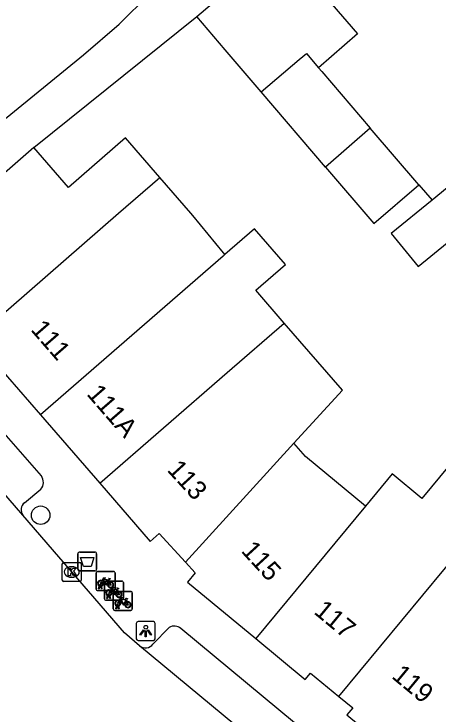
# Model space of a CAD drawing. Extents: x 162074 to 163034, y 381824 to 382557.
# Drawn here: x 162329.56 to 162351.95, y 381973.59 to 382010.51 of the extents above; entities that cross this region are included whole.
import ezdxf

# ---------------------------------------------------------------- set-up
doc = ezdxf.new("R2010")
doc.units = 0
for name, color, linetype in [('IMGEO_Afvalbak', 7, 'Continuous'), ('IMGEO_Boom', 7, 'Continuous'), ('IMGEO_Fietsenrek', 7, 'Continuous'), ('IMGEO_Kolk', 7, 'Continuous'), ('IMGEO_Lichtpunt', 7, 'Continuous'), ('IMGEO_Pand', 7, 'Continuous'), ('IMGEO_Pand_nummerreeks', 7, 'Continuous'), ('IMGEO_Rijbaan_lokaal_gesloten', 7, 'Continuous'), ('IMGEO_Rijbaan_lokaal_open', 7, 'Continuous'), ('IMGEO_Voetpad_open', 7, 'Continuous')]:
    doc.layers.add(name, color=color, linetype=linetype)

msp = doc.modelspace()

# ---------------------------------------------------------------- linework, layer by layer
at = {"layer": 'IMGEO_Afvalbak'}
for p, q in [((162332.935, 381981.231), (162332.935, 381982.031)), ((162332.935, 381982.031), (162332.935, 381981.231)), ((162333.035, 381982.131), (162333.825, 381982.131)), ((162333.825, 381982.131), (162333.035, 381982.131)), ((162333.925, 381982.031), (162333.925, 381981.231)), ((162333.925, 381981.231), (162333.925, 381982.031)), ((162333.825, 381981.131), (162333.035, 381981.131)), ((162333.035, 381981.131), (162333.825, 381981.131))]:
    msp.add_line(p, q, dxfattribs=at)
msp.add_lwpolyline([(162333.078, 381981.845), (162333.782, 381981.845), (162333.633, 381981.375), (162333.227, 381981.375), (162333.078, 381981.845)], dxfattribs=at)
for centre, start, end in [((162333.035, 381982.031), 90, 180), ((162333.035, 381982.031), 90, 180), ((162333.825, 381982.031), 0, 90), ((162333.825, 381982.031), 360, 90), ((162333.035, 381981.231), 180, 270), ((162333.035, 381981.231), 180, 270), ((162333.825, 381981.231), 270, 0), ((162333.825, 381981.231), 270, 0)]:
    msp.add_arc(centre, 0.1, start, end, dxfattribs=at)
at = {"layer": 'IMGEO_Boom'}
msp.add_circle((162330.97, 381984.07), 0.489, dxfattribs=at)
at = {"layer": 'IMGEO_Fietsenrek'}
for p, q in [((162333.898, 381980.175), (162333.898, 381981.016)), ((162333.898, 381981.016), (162333.898, 381980.175)), ((162333.973, 381981.1), (162334.814, 381981.1)), ((162334.814, 381981.1), (162333.973, 381981.1)), ((162334.898, 381981.025), (162334.898, 381980.184)), ((162334.898, 381980.184), (162334.898, 381981.025)), ((162334.414, 381980.592), (162335.255, 381980.592)), ((162335.255, 381980.592), (162334.414, 381980.592)), ((162334.585, 381980.649), (162334.621, 381980.554)), ((162334.025, 381980.184), (162334.064, 381980.344)), ((162334.059, 381980.184), (162334.025, 381980.184)), ((162334.094, 381980.332), (162334.059, 381980.184)), ((162334.136, 381980.356), (162334.135, 381980.36)), ((162334.177, 381980.184), (162334.143, 381980.326)), ((162334.167, 381980.367), (162334.168, 381980.36)), ((162334.175, 381980.33), (162334.21, 381980.184)), ((162334.21, 381980.184), (162334.177, 381980.184)), ((162334.339, 381979.667), (162334.339, 381980.508)), ((162334.339, 381980.508), (162334.339, 381979.667)), ((162335.339, 381980.517), (162335.339, 381979.676)), ((162335.339, 381979.676), (162335.339, 381980.517)), ((162334.823, 381980.1), (162333.982, 381980.1)), ((162333.982, 381980.1), (162334.823, 381980.1)), ((162334.466, 381979.676), (162334.505, 381979.836)), ((162334.535, 381979.824), (162334.5, 381979.676)), ((162334.577, 381979.848), (162334.576, 381979.852)), ((162334.618, 381979.676), (162334.584, 381979.818)), ((162334.608, 381979.859), (162334.609, 381979.852)), ((162334.616, 381979.822), (162334.651, 381979.676)), ((162334.808, 381979.126), (162334.808, 381979.967)), ((162334.808, 381979.967), (162334.808, 381979.126)), ((162334.883, 381980.051), (162335.724, 381980.051)), ((162335.724, 381980.051), (162334.883, 381980.051)), ((162335.026, 381980.141), (162335.062, 381980.046)), ((162335.808, 381979.976), (162335.808, 381979.135)), ((162335.808, 381979.135), (162335.808, 381979.976)), ((162335.264, 381979.592), (162334.423, 381979.592)), ((162334.423, 381979.592), (162335.264, 381979.592)), ((162334.5, 381979.676), (162334.466, 381979.676)), ((162334.651, 381979.676), (162334.618, 381979.676)), ((162335.495, 381979.6), (162335.531, 381979.505)), ((162334.935, 381979.135), (162334.974, 381979.295)), ((162334.969, 381979.135), (162334.935, 381979.135)), ((162335.004, 381979.283), (162334.969, 381979.135)), ((162335.046, 381979.307), (162335.045, 381979.311)), ((162335.087, 381979.135), (162335.053, 381979.277)), ((162335.077, 381979.318), (162335.078, 381979.311)), ((162335.085, 381979.281), (162335.12, 381979.135)), ((162335.12, 381979.135), (162335.087, 381979.135)), ((162335.733, 381979.051), (162334.892, 381979.051)), ((162334.892, 381979.051), (162335.733, 381979.051))]:
    msp.add_line(p, q, dxfattribs=at)
for points in [[(162334.232, 381980.574), (162334.18, 381980.484), (162334.14, 381980.459), (162334.141, 381980.506), (162334.196, 381980.6)], [(162334.211, 381980.626), (162334.306, 381980.79), (162334.392, 381980.776), (162334.394, 381980.767), (162334.338, 381980.756), (162334.311, 381980.711), (162334.567, 381980.67)], [(162334.507, 381980.382), (162334.457, 381980.382), (162334.266, 381980.633), (162334.247, 381980.601)], [(162334.554, 381980.645), (162334.297, 381980.686), (162334.28, 381980.657), (162334.447, 381980.437), (162334.554, 381980.645)], [(162334.602, 381980.547), (162334.572, 381980.624), (162334.463, 381980.406), (162334.506, 381980.406)], [(162334.567, 381980.67), (162334.592, 381980.719), (162334.586, 381980.723), (162334.563, 381980.727), (162334.551, 381980.734), (162334.55, 381980.737), (162334.552, 381980.742), (162334.647, 381980.727), (162334.649, 381980.717), (162334.639, 381980.704), (162334.627, 381980.698), (162334.613, 381980.704), (162334.585, 381980.649)], [(162334.536, 381980.406), (162334.656, 381980.405), (162334.612, 381980.519)], [(162334.632, 381980.526), (162334.687, 381980.381), (162334.537, 381980.381)], [(162334.652, 381980.118), (162334.747, 381980.282), (162334.833, 381980.268), (162334.835, 381980.259), (162334.779, 381980.248), (162334.752, 381980.203), (162335.008, 381980.162)], [(162334.995, 381980.137), (162334.738, 381980.178), (162334.721, 381980.149), (162334.888, 381979.929), (162334.995, 381980.137)], [(162335.008, 381980.162), (162335.033, 381980.211), (162335.027, 381980.215), (162335.004, 381980.219), (162334.992, 381980.226), (162334.991, 381980.229), (162334.993, 381980.234), (162335.088, 381980.219), (162335.09, 381980.209), (162335.08, 381980.196), (162335.068, 381980.19), (162335.054, 381980.196), (162335.026, 381980.141)], [(162334.673, 381980.066), (162334.621, 381979.976), (162334.581, 381979.951), (162334.582, 381979.998), (162334.637, 381980.092)], [(162334.948, 381979.874), (162334.898, 381979.874), (162334.707, 381980.125), (162334.688, 381980.093)], [(162335.043, 381980.039), (162335.013, 381980.116), (162334.904, 381979.898), (162334.947, 381979.898)], [(162334.977, 381979.898), (162335.097, 381979.897), (162335.053, 381980.011)], [(162335.073, 381980.018), (162335.128, 381979.873), (162334.978, 381979.873)], [(162335.142, 381979.525), (162335.09, 381979.435), (162335.05, 381979.41), (162335.051, 381979.457), (162335.106, 381979.551)], [(162335.121, 381979.577), (162335.216, 381979.741), (162335.302, 381979.727), (162335.304, 381979.718), (162335.248, 381979.707), (162335.221, 381979.662), (162335.477, 381979.621)], [(162335.417, 381979.333), (162335.367, 381979.333), (162335.176, 381979.584), (162335.157, 381979.552)], [(162335.464, 381979.596), (162335.207, 381979.637), (162335.19, 381979.608), (162335.357, 381979.388), (162335.464, 381979.596)], [(162335.512, 381979.498), (162335.482, 381979.575), (162335.373, 381979.357), (162335.416, 381979.357)], [(162335.446, 381979.357), (162335.566, 381979.356), (162335.522, 381979.47)], [(162335.542, 381979.477), (162335.597, 381979.332), (162335.447, 381979.332)], [(162335.477, 381979.621), (162335.502, 381979.67), (162335.496, 381979.674), (162335.473, 381979.678), (162335.461, 381979.685), (162335.46, 381979.688), (162335.462, 381979.693), (162335.557, 381979.678), (162335.559, 381979.668), (162335.549, 381979.655), (162335.537, 381979.649), (162335.523, 381979.655), (162335.495, 381979.6)]]:
    msp.add_lwpolyline(points, dxfattribs=at)
for centre, radius, start, end in [((162333.976, 381981.022), 0.0779, 92.4484, 184.2845), ((162333.976, 381981.022), 0.0779, 92.4484, 184.2845), ((162334.82, 381981.022), 0.0779, 2.4484, 94.2845), ((162334.82, 381981.022), 0.0779, 2.4484, 94.2845), ((162334.138, 381980.485), 0.159, 62.6766, 242.1369), ((162334.138, 381980.485), 0.129, 63.3192, 238.903), ((162334.138, 381980.485), 0.129, 283.6043, 43.4302), ((162334.138, 381980.485), 0.159, 283.5766, 46.6042), ((162334.417, 381980.514), 0.0779, 92.4484, 184.2845), ((162334.417, 381980.514), 0.0779, 92.4484, 184.2845), ((162334.665, 381980.401), 0.159, 113.3408, 178.3217), ((162334.665, 381980.401), 0.159, 187.0065, 105.7708), ((162335.261, 381980.514), 0.0779, 2.4484, 94.2845), ((162335.261, 381980.514), 0.0779, 2.4484, 94.2845), ((162333.976, 381980.178), 0.0779, 182.4484, 274.2845), ((162333.976, 381980.178), 0.0779, 182.4484, 274.2845), ((162334.118, 381980.356), 0.0499, 12.8025, 158.6934), ((162334.138, 381980.485), 0.159, 253.9967, 271.7867), ((162334.118, 381980.356), 0.0174, 12.8025, 163.4502), ((162334.138, 381980.485), 0.129, 253.415, 269.0204), ((162334.665, 381980.401), 0.129, 113.923, 177.9556), ((162334.665, 381980.401), 0.129, 188.6715, 104.5883), ((162334.82, 381980.178), 0.0779, 272.4484, 4.2845), ((162334.82, 381980.178), 0.0779, 272.4484, 4.2845), ((162334.579, 381979.977), 0.159, 62.6766, 242.1369), ((162334.579, 381979.977), 0.129, 63.3192, 238.903), ((162334.559, 381979.848), 0.0499, 12.8025, 158.6934), ((162334.579, 381979.977), 0.159, 253.9967, 271.7867), ((162334.559, 381979.848), 0.0174, 12.8025, 163.4502), ((162334.579, 381979.977), 0.129, 253.415, 269.0204), ((162334.579, 381979.977), 0.129, 283.6043, 43.4302), ((162334.579, 381979.977), 0.159, 283.5766, 46.6042), ((162334.886, 381979.973), 0.0779, 92.4484, 184.2845), ((162334.886, 381979.973), 0.0779, 92.4484, 184.2845), ((162335.106, 381979.893), 0.159, 113.3408, 178.3217), ((162335.106, 381979.893), 0.159, 187.0065, 105.7708), ((162335.106, 381979.893), 0.129, 113.923, 177.9556), ((162335.106, 381979.893), 0.129, 188.6715, 104.5883), ((162335.73, 381979.973), 0.0779, 2.4484, 94.2845), ((162335.73, 381979.973), 0.0779, 2.4484, 94.2845), ((162334.417, 381979.67), 0.0779, 182.4484, 274.2845), ((162334.417, 381979.67), 0.0779, 182.4484, 274.2845), ((162335.048, 381979.436), 0.159, 62.6766, 242.1369), ((162335.048, 381979.436), 0.129, 63.3192, 238.903), ((162335.048, 381979.436), 0.129, 283.6043, 43.4302), ((162335.048, 381979.436), 0.159, 283.5766, 46.6042), ((162335.261, 381979.67), 0.0779, 272.4484, 4.2845), ((162335.261, 381979.67), 0.0779, 272.4484, 4.2845), ((162335.575, 381979.352), 0.159, 113.3408, 178.3217), ((162335.575, 381979.352), 0.159, 187.0065, 105.7708), ((162335.575, 381979.352), 0.129, 113.923, 177.9556), ((162335.575, 381979.352), 0.129, 188.6715, 104.5883), ((162334.886, 381979.129), 0.0779, 182.4484, 274.2845), ((162334.886, 381979.129), 0.0779, 182.4484, 274.2845), ((162335.028, 381979.307), 0.0499, 12.8025, 158.6934), ((162335.048, 381979.436), 0.159, 253.9967, 271.7867), ((162335.028, 381979.307), 0.0174, 12.8025, 163.4502), ((162335.048, 381979.436), 0.129, 253.415, 269.0204), ((162335.73, 381979.129), 0.0779, 272.4484, 4.2845), ((162335.73, 381979.129), 0.0779, 272.4484, 4.2845)]:
    msp.add_arc(centre, radius, start, end, dxfattribs=at)
at = {"layer": 'IMGEO_Kolk'}
for p, q in [((162332.111, 381980.651), (162332.111, 381981.503)), ((162332.186, 381981.577), (162333.038, 381981.577)), ((162332.599, 381981.357), (162332.624, 381981.357)), ((162333.112, 381981.503), (162333.112, 381980.651)), ((162333.038, 381980.577), (162332.186, 381980.577)), ((162332.622, 381980.797), (162332.597, 381980.797))]:
    msp.add_line(p, q, dxfattribs=at)
for points in [[(162332.111, 381980.651), (162332.111, 381981.503)], [(162332.186, 381981.577), (162333.038, 381981.577)], [(162333.112, 381981.503), (162333.112, 381980.651)], [(162332.432, 381981.277), (162332.555, 381981.277), (162332.555, 381981.126), (162332.685, 381981.277), (162332.849, 381981.277), (162332.703, 381981.126), (162332.856, 381980.877), (162332.704, 381980.877), (162332.619, 381981.041), (162332.555, 381980.974), (162332.555, 381980.877), (162332.432, 381980.877), (162332.432, 381981.277)], [(162333.038, 381980.577), (162332.186, 381980.577)]]:
    msp.add_lwpolyline(points, dxfattribs=at)
for centre, start, end in [((162332.188, 381981.501), 91.552, 178.448), ((162332.188, 381981.501), 91.552, 178.448), ((162333.036, 381981.501), 1.552, 88.448), ((162333.036, 381981.501), 1.552, 88.448), ((162332.188, 381980.653), 181.552, 268.448), ((162332.188, 381980.653), 181.552, 268.448), ((162333.036, 381980.653), 271.552, 358.448), ((162333.036, 381980.653), 271.552, 358.448)]:
    msp.add_arc(centre, 0.0765, start, end, dxfattribs=at)
for centre, major_axis, ratio, start_param, end_param in [((162332.598, 381981.077), (-0.387, 0.002), 0.722429, 4.712389, 7.853982), ((162332.623, 381981.077), (-0.39, 0.002), 0.717154, 1.570796, 4.712389)]:
    msp.add_ellipse(centre, major_axis=major_axis, ratio=ratio, start_param=start_param, end_param=end_param, dxfattribs=at)
at = {"layer": 'IMGEO_Lichtpunt'}
for p, q in [((162336.021, 381978.365), (162336.021, 381977.558)), ((162336.021, 381978.365), (162336.021, 381977.558)), ((162336.923, 381978.46), (162336.115, 381978.46)), ((162336.923, 381978.46), (162336.115, 381978.46)), ((162337.017, 381977.558), (162337.017, 381978.365)), ((162337.017, 381977.558), (162337.017, 381978.365)), ((162336.115, 381977.464), (162336.923, 381977.464)), ((162336.115, 381977.464), (162336.923, 381977.464))]:
    msp.add_line(p, q, dxfattribs=at)
for points in [[(162336.395, 381978.029), (162336.434, 381978.001), (162336.246, 381977.739), (162336.208, 381977.766), (162336.395, 381978.029)], [(162336.497, 381977.981), (162336.544, 381977.981), (162336.544, 381977.659), (162336.497, 381977.659), (162336.497, 381977.981)], [(162336.607, 381978.001), (162336.645, 381978.028), (162336.832, 381977.766), (162336.793, 381977.738), (162336.607, 381978.001)]]:
    msp.add_lwpolyline(points, dxfattribs=at)
msp.add_circle((162336.52, 381978.163), 0.0994, dxfattribs=at)
for centre, start, end in [((162336.115, 381978.365), 90, 180), ((162336.115, 381978.365), 90, 180), ((162336.923, 381978.365), 0, 90), ((162336.923, 381978.365), 0, 90), ((162336.115, 381977.558), 180, 270), ((162336.115, 381977.558), 180, 270), ((162336.923, 381977.558), 270, 0), ((162336.923, 381977.558), 270, 360)]:
    msp.add_arc(centre, 0.0946, start, end, dxfattribs=at)
at = {"layer": 'IMGEO_Pand'}
for points in [[(162322.239, 381999.395), (162322.981, 382000), (162326.13, 382002.566), (162333.242, 382008.36), (162335.119, 382009.976), (162339.928, 382014.736), (162340.698, 382016.995), (162338.175, 382019.878), (162333.823, 382025.44)], [(162339.211, 382010.374), (162341.411, 382012.258), (162342.132, 382011.379), (162344.418, 382013.257), (162347.702, 382009.472), (162345.637, 382007.673)], [(162342.612, 382006.403), (162340.707, 382008.627), (162339.211, 382010.374)], [(162342.612, 382006.403), (162344.626, 382008.104), (162344.998, 382008.418), (162345.637, 382007.673)], [(162345.637, 382007.673), (162345.811, 382007.47), (162348.373, 382004.481)], [(162346.014, 382002.432), (162342.612, 382006.403)], [(162348.373, 382004.481), (162346.014, 382002.432)], [(162350.934, 382001.492), (162348.373, 382004.481)], [(162337.264, 382001.889), (162335.452, 382003.974), (162332.447, 382001.364), (162330.615, 382003.474)], [(162330.615, 382003.474), (162327.649, 382000.897), (162326.615, 382000), (162323.824, 381997.579)], [(162346.014, 382002.432), (162348.562, 381999.459), (162350.934, 382001.492)], [(162327.47, 381993.382), (162335.09, 382000.001), (162337.264, 382001.889)], [(162340.697, 381997.817), (162340.62, 381997.905), (162339.013, 381999.877), (162338.906, 382000), (162337.264, 382001.889)], [(162354.028, 382000.005), (162352.724, 382001.593), (162351.634, 382000.698)], [(162351.634, 382000.698), (162349.479, 381998.928), (162350.91, 381997.185), (162354.155, 381999.85), (162354.028, 382000.005)], [(162343.833, 381994.208), (162342.333, 381995.934), (162343.905, 381997.299), (162342.269, 381999.183), (162340.697, 381997.817)], [(162340.697, 381997.817), (162340.608, 381997.736), (162330.964, 381989.359)], [(162334.093, 381985.758), (162340.82, 381991.602), (162343.833, 381994.208)], [(162344.337, 381987.867), (162346.902, 381990.676), (162343.833, 381994.208)], [(162327.47, 381993.382), (162330.964, 381989.359)], [(162352.251, 381981.184), (162354.115, 381983.43), (162358.982, 381989.294), (162356.443, 381991.401), (162351.093, 381984.956), (162349.531, 381986.253), (162348.116, 381984.548)], [(162330.964, 381989.359), (162334.093, 381985.758)], [(162338.614, 381981.6), (162344.337, 381987.867)], [(162348.116, 381984.548), (162344.949, 381987.17), (162344.337, 381987.867)], [(162334.093, 381985.758), (162336.754, 381982.694), (162337.232, 381983.109), (162338.614, 381981.6)], [(162348.116, 381984.548), (162342.323, 381977.568)], [(162338.614, 381981.6), (162339.136, 381981.03), (162338.731, 381980.542), (162342.323, 381977.568)], [(162346.715, 381974.514), (162352.251, 381981.184)], [(162342.323, 381977.568), (162344.938, 381975.403), (162345.224, 381975.748), (162346.715, 381974.514)], [(162346.715, 381974.514), (162347.448, 381973.907), (162347.142, 381973.537), (162350.514, 381970.745)]]:
    msp.add_lwpolyline(points, dxfattribs=at)
at = {"layer": 'IMGEO_Rijbaan_lokaal_gesloten'}
for points in [[(162330.031, 381984.072), (162321.544, 381993.865)], [(162336.192, 381977.174), (162335.406, 381977.868), (162330.031, 381984.072)], [(162377.76, 381942.629), (162360.336, 381957.182), (162336.192, 381977.174)]]:
    msp.add_lwpolyline(points, dxfattribs=at)
at = {"layer": 'IMGEO_Rijbaan_lokaal_open'}
for points in [[(162330.615, 382003.474), (162339.211, 382010.374)], [(162350.934, 382001.492), (162351.634, 382000.698)]]:
    msp.add_lwpolyline(points, dxfattribs=at)
at = {"layer": 'IMGEO_Voetpad_open'}
for points in [[(162331.009, 381986.143), (162324.469, 381993.604), (162323.8, 381994.473)], [(162330.122, 381984.73), (162330.987, 381985.439)], [(162337.757, 381978.153), (162336.9, 381977.272)], [(162377.001, 381943.955), (162376.642, 381946.078), (162376.347, 381946.606), (162338.377, 381978.091)]]:
    msp.add_lwpolyline(points, dxfattribs=at)
for centre, radius, start, end in [((162330.527, 381985.806), 0.588, 321.4347, 34.9855), ((162330.426, 381984.353), 0.485, 128.8559, 215.3963), ((162338.024, 381977.697), 0.529, 48.2008, 120.378), ((162336.499, 381977.566), 0.497, 231.9443, 323.8171)]:
    msp.add_arc(centre, radius, start, end, dxfattribs=at)

# ---------------------------------------------------------------- texts
at = {"layer": 'IMGEO_Pand_nummerreeks'}
for s, rotation, p in [('111', 310.9916, (162330.409, 381993.841)), ('111A', 310.9663, (162333.361, 381990.445)), ('113', 312.4842, (162337.603, 381986.435)), ('115', 312.4842, (162341.515, 381982.163)), ('117', 320.38, (162345.347, 381978.916)), ('119', 320.38, (162349.453, 381975.517))]:
    msp.add_text(s, height=1, rotation=rotation, dxfattribs=at).set_placement(p)

doc.saveas('drawing.dxf')
